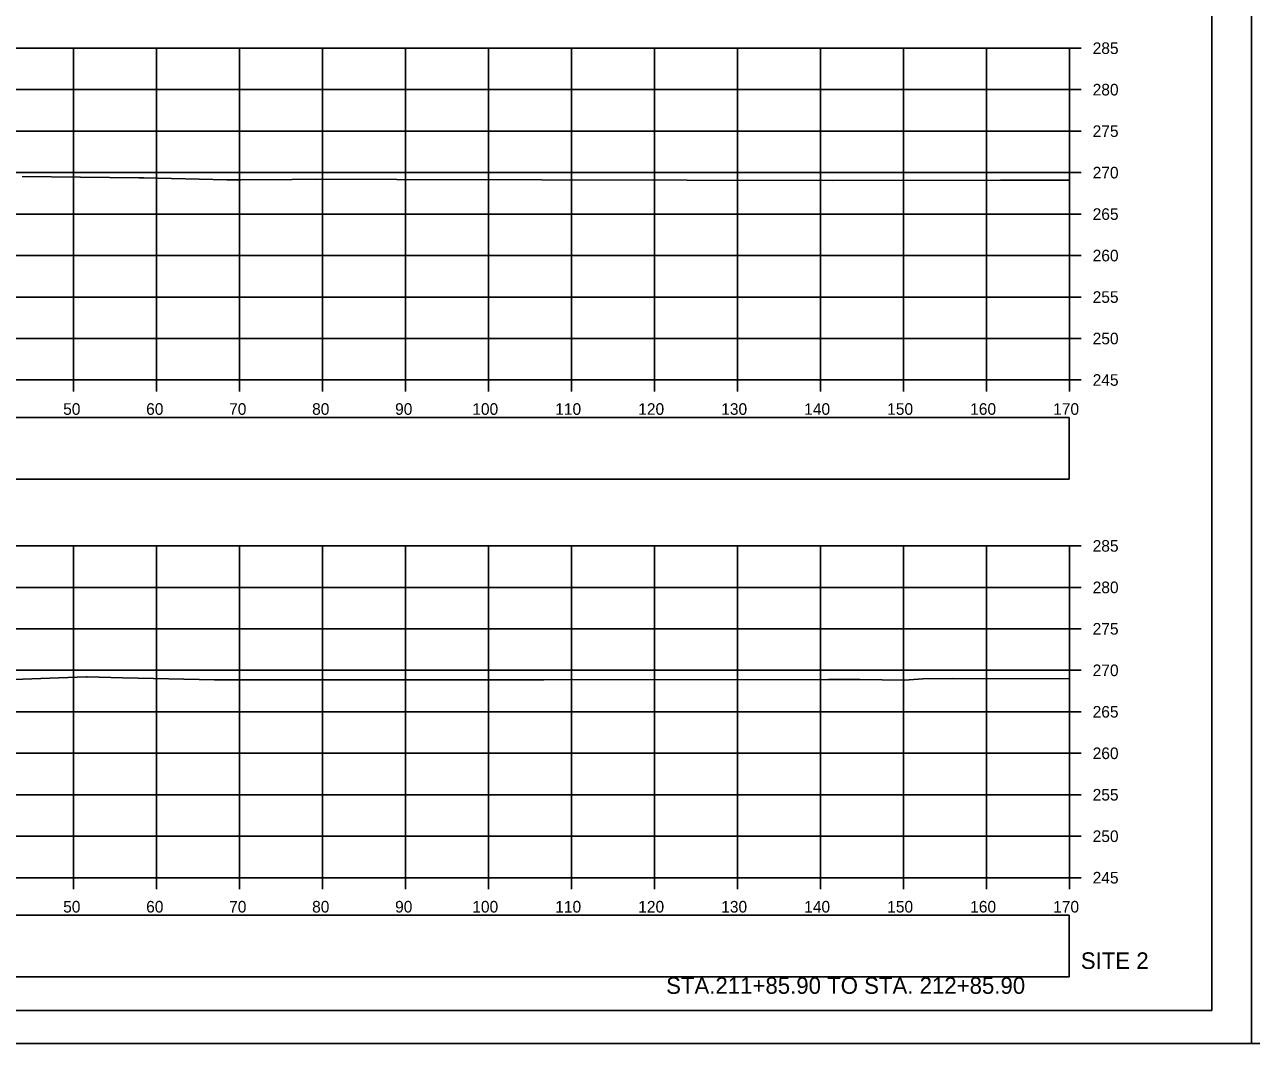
# Model space of a CAD drawing. Extents: x 4667 to 1632277, y -2100 to 724501.
# Drawn here: x 5821.3 to 5969.1, y -1963.8 to -1840.9 of the extents above; entities that cross this region are included whole.
import ezdxf

# ---------------------------------------------------------------- set-up
doc = ezdxf.new("R2010")
doc.units = 0
for name, color, linetype in [('R_Axis', 7, 'Continuous'), ('R_Axis Annot', 7, 'Continuous'), ('R_Border', 7, 'Continuous'), ('R_Draft', 7, 'Continuous'), ('R_Exist Surface', 7, 'Continuous'), ('R_Grid', 7, 'Continuous'), ('R_No Plot', 7, 'Continuous'), ('R_Proposed CofA', 7, 'Continuous')]:
    doc.layers.add(name, color=color, linetype=linetype)

msp = doc.modelspace()

# ---------------------------------------------------------------- linework, layer by layer
at = {"layer": 'R_Axis'}
for p, q in [((5947.18, -1883.78), (5947.18, -1843.78)), ((5948.58, -1843.78), (5947.18, -1843.78)), ((5948.58, -1848.78), (5947.18, -1848.78)), ((5948.58, -1853.78), (5947.18, -1853.78)), ((5948.58, -1858.78), (5947.18, -1858.78)), ((5948.58, -1863.78), (5947.18, -1863.78)), ((5948.58, -1868.78), (5947.18, -1868.78)), ((5948.58, -1873.78), (5947.18, -1873.78)), ((5948.58, -1878.78), (5947.18, -1878.78)), ((5667.18, -1883.78), (5947.18, -1883.78)), ((5827.18, -1885.18), (5827.18, -1883.78)), ((5837.18, -1885.18), (5837.18, -1883.78)), ((5847.18, -1885.18), (5847.18, -1883.78)), ((5857.18, -1885.18), (5857.18, -1883.78)), ((5867.18, -1885.18), (5867.18, -1883.78)), ((5877.18, -1885.18), (5877.18, -1883.78)), ((5887.18, -1885.18), (5887.18, -1883.78)), ((5897.18, -1885.18), (5897.18, -1883.78)), ((5907.18, -1885.18), (5907.18, -1883.78)), ((5917.18, -1885.18), (5917.18, -1883.78)), ((5927.18, -1885.18), (5927.18, -1883.78)), ((5937.18, -1885.18), (5937.18, -1883.78)), ((5947.18, -1885.18), (5947.18, -1883.78)), ((5948.58, -1883.78), (5947.18, -1883.78)), ((5947.18, -1943.78), (5947.18, -1903.78)), ((5948.58, -1903.78), (5947.18, -1903.78)), ((5948.58, -1908.78), (5947.18, -1908.78)), ((5948.58, -1913.78), (5947.18, -1913.78)), ((5948.58, -1918.78), (5947.18, -1918.78)), ((5948.58, -1923.78), (5947.18, -1923.78)), ((5948.58, -1928.78), (5947.18, -1928.78)), ((5948.58, -1933.78), (5947.18, -1933.78)), ((5948.58, -1938.78), (5947.18, -1938.78)), ((5667.18, -1943.78), (5947.18, -1943.78)), ((5827.18, -1945.18), (5827.18, -1943.78)), ((5837.18, -1945.18), (5837.18, -1943.78)), ((5847.18, -1945.18), (5847.18, -1943.78)), ((5857.18, -1945.18), (5857.18, -1943.78)), ((5867.18, -1945.18), (5867.18, -1943.78)), ((5877.18, -1945.18), (5877.18, -1943.78)), ((5887.18, -1945.18), (5887.18, -1943.78)), ((5897.18, -1945.18), (5897.18, -1943.78)), ((5907.18, -1945.18), (5907.18, -1943.78)), ((5917.18, -1945.18), (5917.18, -1943.78)), ((5927.18, -1945.18), (5927.18, -1943.78)), ((5937.18, -1945.18), (5937.18, -1943.78)), ((5947.18, -1945.18), (5947.18, -1943.78)), ((5948.58, -1943.78), (5947.18, -1943.78))]:
    msp.add_line(p, q, dxfattribs=at)
at = {"layer": 'R_Border'}
for q in [(5964.36, -1754.32), (5648.18, -1959.78)]:
    msp.add_line((5964.36, -1959.78), q, dxfattribs=at)
at = {"layer": 'R_Exist Surface'}
for points in [[(5820.97, -1859.26), (5835.05, -1859.39), (5835.63, -1859.4), (5845.63, -1859.65), (5846.05, -1859.65), (5846.73, -1859.66), (5847.32, -1859.66), (5853.53, -1859.61), (5856.41, -1859.58), (5866.13, -1859.61), (5918.59, -1859.72), (5938.89, -1859.69), (5947.18, -1859.7)], [(5816.66, -1920.01), (5828.71, -1919.57), (5828.81, -1919.57), (5833.11, -1919.67), (5844.15, -1919.94), (5844.61, -1919.94), (5845.75, -1919.94), (5853.98, -1919.92), (5873.72, -1919.93), (5879.9, -1919.94), (5883.84, -1919.94), (5918.14, -1919.9), (5921.92, -1919.89), (5927.29, -1919.96), (5929.52, -1919.8), (5933.15, -1919.75), (5947.18, -1919.81)]]:
    msp.add_lwpolyline(points, dxfattribs=at)
at = {"layer": 'R_Grid'}
for p, q in [((5667.18, -1843.78), (5947.18, -1843.78)), ((5827.18, -1883.78), (5827.18, -1843.78)), ((5837.18, -1883.78), (5837.18, -1843.78)), ((5847.18, -1883.78), (5847.18, -1843.78)), ((5857.18, -1883.78), (5857.18, -1843.78)), ((5867.18, -1883.78), (5867.18, -1843.78)), ((5877.18, -1883.78), (5877.18, -1843.78)), ((5887.18, -1883.78), (5887.18, -1843.78)), ((5897.18, -1883.78), (5897.18, -1843.78)), ((5907.18, -1883.78), (5907.18, -1843.78)), ((5917.18, -1883.78), (5917.18, -1843.78)), ((5927.18, -1883.78), (5927.18, -1843.78)), ((5937.18, -1883.78), (5937.18, -1843.78)), ((5947.18, -1883.78), (5947.18, -1843.78)), ((5667.18, -1848.78), (5947.18, -1848.78)), ((5667.18, -1853.78), (5947.18, -1853.78)), ((5667.18, -1858.78), (5947.18, -1858.78)), ((5667.18, -1863.78), (5947.18, -1863.78)), ((5667.18, -1868.78), (5947.18, -1868.78)), ((5667.18, -1873.78), (5947.18, -1873.78)), ((5667.18, -1878.78), (5947.18, -1878.78)), ((5667.18, -1883.78), (5947.18, -1883.78)), ((5667.18, -1903.78), (5947.18, -1903.78)), ((5827.18, -1943.78), (5827.18, -1903.78)), ((5837.18, -1943.78), (5837.18, -1903.78)), ((5847.18, -1943.78), (5847.18, -1903.78)), ((5857.18, -1943.78), (5857.18, -1903.78)), ((5867.18, -1943.78), (5867.18, -1903.78)), ((5877.18, -1943.78), (5877.18, -1903.78)), ((5887.18, -1943.78), (5887.18, -1903.78)), ((5897.18, -1943.78), (5897.18, -1903.78)), ((5907.18, -1943.78), (5907.18, -1903.78)), ((5917.18, -1943.78), (5917.18, -1903.78)), ((5927.18, -1943.78), (5927.18, -1903.78)), ((5937.18, -1943.78), (5937.18, -1903.78)), ((5947.18, -1943.78), (5947.18, -1903.78)), ((5667.18, -1908.78), (5947.18, -1908.78)), ((5667.18, -1913.78), (5947.18, -1913.78)), ((5667.18, -1918.78), (5947.18, -1918.78)), ((5667.18, -1923.78), (5947.18, -1923.78)), ((5667.18, -1928.78), (5947.18, -1928.78)), ((5667.18, -1933.78), (5947.18, -1933.78)), ((5667.18, -1938.78), (5947.18, -1938.78)), ((5667.18, -1943.78), (5947.18, -1943.78))]:
    msp.add_line(p, q, dxfattribs=at)
at = {"layer": 'R_No Plot'}
msp.add_line((5635.78, -1963.76), (5969.12, -1963.76), dxfattribs=at)
for points in [[(5635.78, -1750.43), (5969.12, -1750.43), (5969.12, -1963.77), (5635.78, -1963.77)], [(5969.12, -1750.43), (6302.46, -1750.43), (6302.46, -1963.77), (5969.12, -1963.77)], [(5882.1, -1754.32), (5901.72, -1754.32), (5901.72, -1764.2), (5917.84, -1764.2), (5941.04, -1764.2), (5941.04, -1788.53), (5964.36, -1788.53), (5964.36, -1959.78), (5648.18, -1959.78), (5648.18, -1754.32)]]:
    msp.add_lwpolyline(points, close=True, dxfattribs=at)
at = {"layer": 'R_Proposed CofA'}
for points in [[(5667.23, -1895.73), (5947.13, -1895.73), (5947.13, -1888.31), (5667.23, -1888.31)], [(5667.23, -1955.73), (5947.13, -1955.73), (5947.13, -1948.31), (5667.23, -1948.31)]]:
    msp.add_lwpolyline(points, close=True, dxfattribs=at)

# ---------------------------------------------------------------- texts
at = {"layer": 'R_Axis Annot'}
for s, p in [('285', (5949.98, -1844.48)), ('280', (5949.98, -1849.48)), ('275', (5949.98, -1854.48)), ('270', (5949.98, -1859.48)), ('265', (5949.98, -1864.48)), ('260', (5949.98, -1869.48)), ('255', (5949.98, -1874.48)), ('250', (5949.98, -1879.48)), ('245', (5949.98, -1884.48)), ('50', (5825.92, -1887.98)), ('60', (5835.92, -1887.98)), ('70', (5845.92, -1887.98)), ('80', (5855.92, -1887.98)), ('90', (5865.92, -1887.98)), ('100', (5875.22, -1887.98)), ('110', (5885.22, -1887.98)), ('120', (5895.22, -1887.98)), ('130', (5905.22, -1887.98)), ('140', (5915.22, -1887.98)), ('150', (5925.22, -1887.98)), ('160', (5935.22, -1887.98)), ('170', (5945.22, -1887.98)), ('285', (5949.98, -1904.48)), ('280', (5949.98, -1909.48)), ('275', (5949.98, -1914.48)), ('270', (5949.98, -1919.48)), ('265', (5949.98, -1924.48)), ('260', (5949.98, -1929.48)), ('255', (5949.98, -1934.48)), ('250', (5949.98, -1939.48)), ('245', (5949.98, -1944.48)), ('50', (5825.92, -1947.98)), ('60', (5835.92, -1947.98)), ('70', (5845.92, -1947.98)), ('80', (5855.92, -1947.98)), ('90', (5865.92, -1947.98)), ('100', (5875.22, -1947.98)), ('110', (5885.22, -1947.98)), ('120', (5895.22, -1947.98)), ('130', (5905.22, -1947.98)), ('140', (5915.22, -1947.98)), ('150', (5925.22, -1947.98)), ('160', (5935.22, -1947.98)), ('170', (5945.22, -1947.98))]:
    msp.add_text(s, height=1.4, dxfattribs=at).set_placement(p)
at = {"layer": 'R_Draft'}
for s, p in [('SITE 2', (5948.55, -1954.78)), ('STA.211+85.90 TO STA. 212+85.90', (5898.58, -1957.78))]:
    msp.add_text(s, height=2, dxfattribs=at).set_placement(p)

doc.saveas('drawing.dxf')
